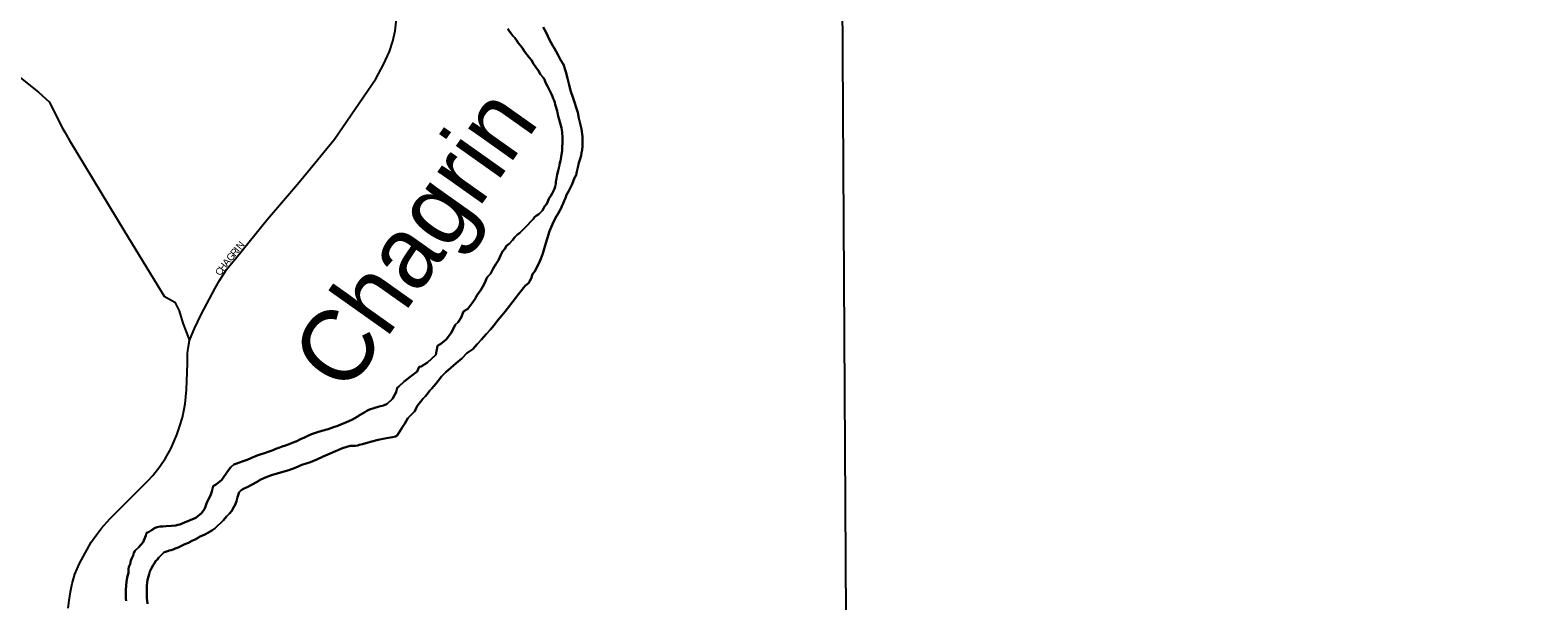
# Model space of a CAD drawing. Extents: x -561 to 1170, y 0 to 846.
# Drawn here: x 450.89 to 479.33, y 259.72 to 270.48 of the extents above; entities that cross this region are included whole.
import ezdxf

# ---------------------------------------------------------------- set-up
doc = ezdxf.new("R2010")
doc.units = 0
for name, color, linetype in [('GM_X_City_Street', 7, 'Continuous'), ('GM_X_City_Street_Text', 7, 'Continuous'), ('GM_X_County', 7, 'Continuous'), ('GM_X_Major_River', 7, 'Continuous'), ('GM_X_Major_River_Text', 7, 'Continuous')]:
    doc.layers.add(name, color=color, linetype=linetype)

msp = doc.modelspace()

# ---------------------------------------------------------------- linework, layer by layer
at = {"layer": 'GM_X_City_Street'}
for points in [[(453.858, 264.202), (453.862, 264.383), (453.87, 264.487), (453.896, 264.627), (453.939, 264.735), (453.99, 264.856), (454.118, 265.122), (454.38, 265.614), (454.464, 265.758), (454.517, 265.848), (454.593, 265.967), (454.782, 266.192), (455.37, 266.916), (455.933, 267.575), (456.171, 267.867), (456.632, 268.428), (457.181, 269.226), (457.414, 269.564), (457.555, 269.833), (457.668, 270.077), (457.732, 270.273), (457.777, 270.47), (457.876, 271.362)], [(445.032, 270.229), (447.563, 270.239), (447.958, 270.215), (448.266, 270.191), (448.531, 270.177), (448.818, 270.168), (449.147, 270.149), (449.542, 270.125), (449.862, 270.036), (450.122, 269.946), (450.29, 269.834), (450.578, 269.69), (450.899, 269.432), (451.046, 269.314), (451.252, 269.126), (451.505, 268.619), (451.542, 268.558), (451.629, 268.414)], [(451.629, 268.414), (452.677, 266.678), (453.421, 265.466), (453.623, 265.349), (453.699, 265.186), (453.773, 264.958), (453.896, 264.627)], [(451.61, 259.585), (451.625, 259.725), (451.65, 259.892), (451.685, 260.047), (451.735, 260.221), (451.822, 260.425), (452.044, 260.825), (452.145, 260.963), (452.239, 261.088), (452.394, 261.265), (452.643, 261.519), (452.956, 261.828), (453.109, 261.981), (453.205, 262.083), (453.336, 262.253), (453.444, 262.41), (453.544, 262.588), (453.66, 262.85), (453.71, 263.002), (453.765, 263.175), (453.791, 263.304), (453.814, 263.432), (453.843, 263.7), (453.855, 264.032), (453.858, 264.202)]]:
    msp.add_lwpolyline(points, dxfattribs=at)
at = {"layer": 'GM_X_County'}
msp.add_lwpolyline([(466.148, 281.711), (466.276, 259.428), (466.313, 253.936), (466.279, 251.796), (466.28, 247.567), (466.28, 245.072), (466.408, 237.742), (466.848, 237.719), (471.546, 237.752), (478.016, 237.883), (478.739, 226.426), (478.848, 224.815), (479.164, 220.147), (479.331, 217.621), (477.752, 217.584), (469.804, 217.395), (466.368, 217.313), (466.37, 216.798), (466.375, 215.749), (466.382, 214.541), (466.407, 209.575)], dxfattribs=at)
at = {"layer": 'GM_X_Major_River'}
for points in [[(459.901, 270.508), (459.928, 270.47), (459.956, 270.421), (459.994, 270.373), (460.033, 270.335), (460.066, 270.292), (460.099, 270.243), (460.137, 270.195), (460.181, 270.141), (460.219, 270.081), (460.263, 270.022), (460.302, 269.962), (460.345, 269.914), (460.384, 269.844), (460.428, 269.784), (460.477, 269.714), (460.516, 269.644), (460.565, 269.59), (460.593, 269.552), (460.615, 269.492), (460.648, 269.422), (460.681, 269.363), (460.709, 269.309), (460.725, 269.271), (460.742, 269.227), (460.758, 269.189), (460.775, 269.152), (460.786, 269.114), (460.797, 269.076), (460.809, 269.038), (460.831, 268.957), (460.837, 268.919), (460.848, 268.859)], [(460.848, 268.859), (460.837, 268.919), (460.831, 268.957), (460.809, 269.038), (460.797, 269.076), (460.786, 269.114), (460.775, 269.152), (460.758, 269.189), (460.742, 269.227), (460.725, 269.271), (460.709, 269.309), (460.681, 269.363), (460.648, 269.422), (460.615, 269.492), (460.593, 269.552), (460.565, 269.59), (460.516, 269.644), (460.477, 269.714), (460.428, 269.784), (460.384, 269.844), (460.345, 269.914), (460.302, 269.962), (460.263, 270.022), (460.219, 270.081), (460.181, 270.141), (460.137, 270.195), (460.099, 270.243), (460.066, 270.292), (460.033, 270.335), (459.994, 270.373), (459.956, 270.421), (459.928, 270.47), (459.901, 270.508)], [(461.008, 267.374), (461.045, 267.439), (461.077, 267.499), (461.109, 267.564), (461.136, 267.624), (461.162, 267.695), (461.189, 267.749), (461.204, 267.814), (461.22, 267.89), (461.241, 267.977), (461.267, 268.053), (461.283, 268.119), (461.293, 268.168), (461.304, 268.227), (461.309, 268.292), (461.308, 268.379), (461.307, 268.477), (461.289, 268.612), (461.267, 268.721), (461.244, 268.824), (461.222, 268.927), (461.127, 269.214), (461.088, 269.322), (461.06, 269.446), (461.026, 269.576), (460.993, 269.696), (460.953, 269.831), (460.898, 269.923), (460.854, 270.009), (460.816, 270.08), (460.783, 270.134), (460.75, 270.188), (460.722, 270.242), (460.689, 270.296), (460.656, 270.366), (460.617, 270.447), (460.568, 270.534)], [(460.568, 270.534), (460.617, 270.447), (460.656, 270.366), (460.689, 270.296), (460.722, 270.242), (460.75, 270.188), (460.783, 270.134), (460.816, 270.08), (460.854, 270.009), (460.898, 269.923), (460.953, 269.831), (460.993, 269.696), (461.026, 269.576), (461.06, 269.446), (461.088, 269.322), (461.127, 269.214), (461.222, 268.927), (461.244, 268.824), (461.267, 268.721), (461.289, 268.612), (461.307, 268.477), (461.308, 268.379), (461.309, 268.292), (461.304, 268.227), (461.293, 268.168), (461.283, 268.119), (461.267, 268.053), (461.241, 267.977), (461.22, 267.89), (461.204, 267.814), (461.189, 267.749), (461.162, 267.695), (461.136, 267.624), (461.109, 267.564), (461.077, 267.499), (461.045, 267.439), (461.008, 267.374)], [(460.848, 268.859), (460.87, 268.794), (460.887, 268.729), (460.904, 268.68), (460.915, 268.637), (460.921, 268.599), (460.927, 268.55), (460.927, 268.518), (460.933, 268.485), (460.933, 268.453), (460.933, 268.426), (460.934, 268.388), (460.934, 268.344), (460.929, 268.29), (460.929, 268.252), (460.924, 268.209), (460.909, 268.095), (460.894, 268.018), (460.883, 267.98), (460.878, 267.937), (460.862, 267.883), (460.852, 267.828), (460.831, 267.758), (460.826, 267.72), (460.821, 267.682), (460.81, 267.622), (460.805, 267.584), (460.795, 267.53), (460.779, 267.491), (460.763, 267.448), (460.736, 267.399), (460.715, 267.355), (460.683, 267.312), (460.662, 267.268), (460.635, 267.208), (460.592, 267.154), (460.555, 267.078), (460.485, 267.012), (460.437, 266.979), (460.404, 266.957), (460.377, 266.919), (460.227, 266.761), (460.179, 266.712), (460.125, 266.662), (460.077, 266.619), (460.034, 266.575), (459.991, 266.52), (459.932, 266.455), (459.878, 266.411), (459.846, 266.357), (459.803, 266.308), (459.771, 266.242), (459.728, 266.144), (459.675, 266.068), (459.627, 265.986), (459.573, 265.888), (459.525, 265.834), (459.498, 265.801), (459.472, 265.73), (459.429, 265.649), (459.386, 265.572), (459.344, 265.518), (459.312, 265.463), (459.285, 265.414), (459.221, 265.327), (459.146, 265.224), (459.065, 265.174), (459.022, 265.065), (458.964, 264.973), (458.91, 264.924), (458.841, 264.777), (458.739, 264.651), (458.636, 264.564), (458.577, 264.531), (458.541, 264.357), (458.385, 264.215), (458.266, 264.138), (458.228, 264.132), (458.191, 264.045), (458.062, 263.942), (457.949, 263.859), (457.847, 263.761), (457.814, 263.739), (457.793, 263.652), (457.724, 263.527), (457.627, 263.434), (457.557, 263.406), (457.476, 263.384), (457.373, 263.351), (457.292, 263.329), (457.244, 263.301), (457.206, 263.279), (457.157, 263.252), (457.114, 263.225), (457.05, 263.181), (456.969, 263.137), (456.844, 263.082), (456.763, 263.049), (456.693, 263.021), (456.612, 262.993), (456.515, 262.96)], [(456.515, 262.96), (456.612, 262.993), (456.693, 263.021), (456.763, 263.049), (456.844, 263.082), (456.969, 263.137), (457.05, 263.181), (457.114, 263.225), (457.157, 263.252), (457.206, 263.279), (457.244, 263.301), (457.292, 263.329), (457.373, 263.351), (457.476, 263.384), (457.557, 263.406), (457.627, 263.434), (457.724, 263.527), (457.793, 263.652), (457.814, 263.739), (457.847, 263.761), (457.949, 263.859), (458.062, 263.942), (458.191, 264.045), (458.228, 264.132), (458.266, 264.138), (458.385, 264.215), (458.541, 264.357), (458.577, 264.531), (458.636, 264.564), (458.739, 264.651), (458.841, 264.777), (458.91, 264.924), (458.964, 264.973), (459.022, 265.065), (459.065, 265.174), (459.146, 265.224), (459.221, 265.327), (459.285, 265.414), (459.312, 265.463), (459.344, 265.518), (459.386, 265.572), (459.429, 265.649), (459.472, 265.73), (459.498, 265.801), (459.525, 265.834), (459.573, 265.888), (459.627, 265.986), (459.675, 266.068), (459.728, 266.144), (459.771, 266.242), (459.803, 266.308), (459.846, 266.357), (459.878, 266.411), (459.932, 266.455), (459.991, 266.52), (460.034, 266.575), (460.077, 266.619), (460.125, 266.662), (460.179, 266.712), (460.227, 266.761), (460.377, 266.919), (460.404, 266.957), (460.437, 266.979), (460.485, 267.012), (460.555, 267.078), (460.592, 267.154), (460.635, 267.208), (460.662, 267.268), (460.683, 267.312), (460.715, 267.355), (460.736, 267.399), (460.763, 267.448), (460.779, 267.491), (460.795, 267.53), (460.805, 267.584), (460.81, 267.622), (460.821, 267.682), (460.826, 267.72), (460.831, 267.758), (460.852, 267.828), (460.862, 267.883), (460.878, 267.937), (460.883, 267.98), (460.894, 268.018), (460.909, 268.095), (460.924, 268.209), (460.929, 268.252), (460.929, 268.29), (460.934, 268.344), (460.934, 268.388), (460.933, 268.426), (460.933, 268.453), (460.933, 268.485), (460.927, 268.518), (460.927, 268.55), (460.921, 268.599), (460.915, 268.637), (460.904, 268.68), (460.887, 268.729), (460.87, 268.794), (460.848, 268.859)], [(454.535, 261.243), (454.594, 261.309), (454.653, 261.369), (454.696, 261.418), (454.728, 261.483), (454.76, 261.533), (454.781, 261.598), (454.802, 261.674), (454.823, 261.734), (454.834, 261.772), (454.872, 261.81), (454.931, 261.837), (454.996, 261.87), (455.077, 261.914), (455.163, 261.958), (455.244, 262.008), (455.341, 262.052), (455.444, 262.09), (455.552, 262.124), (455.66, 262.152), (455.768, 262.185), (455.887, 262.229), (456.017, 262.284), (456.179, 262.334), (456.298, 262.384), (456.416, 262.439), (456.784, 262.598), (456.93, 262.643), (457.027, 262.643), (457.071, 262.649), (457.098, 262.66), (457.162, 262.677), (457.308, 262.716), (457.454, 262.755), (457.611, 262.788), (457.725, 262.805), (457.785, 262.822), (457.817, 262.838), (457.86, 262.909), (457.908, 262.986), (457.961, 263.067), (458.015, 263.165), (458.079, 263.225), (458.117, 263.264), (458.138, 263.291), (458.16, 263.324), (458.17, 263.351), (458.192, 263.389), (458.224, 263.433), (458.261, 263.476), (458.299, 263.531), (458.347, 263.58), (458.401, 263.64), (458.433, 263.684), (458.47, 263.722), (458.503, 263.765), (458.546, 263.809), (458.588, 263.869), (458.653, 263.951), (458.733, 264.033), (458.825, 264.115), (458.927, 264.202), (459.035, 264.29), (459.131, 264.388), (459.239, 264.465), (459.32, 264.557), (459.406, 264.65), (459.491, 264.748), (459.572, 264.836), (459.642, 264.918), (459.711, 265.01), (459.786, 265.098), (459.851, 265.179), (460.049, 265.425), (460.103, 265.501), (460.151, 265.567), (460.194, 265.621), (460.231, 265.659), (460.258, 265.687), (460.296, 265.714), (460.317, 265.752), (460.339, 265.796), (460.37, 265.877), (460.419, 265.943), (460.451, 266.014), (460.488, 266.084), (460.525, 266.166), (460.562, 266.269), (460.599, 266.4), (460.641, 266.546), (460.688, 266.693), (460.742, 266.824), (460.8, 266.944), (460.848, 267.025), (460.891, 267.091), (460.907, 267.123), (460.923, 267.161), (460.944, 267.21), (460.965, 267.265), (460.987, 267.314), (461.008, 267.374)], [(461.008, 267.374), (460.987, 267.314), (460.965, 267.265), (460.944, 267.21), (460.923, 267.161), (460.907, 267.123), (460.891, 267.091), (460.848, 267.025), (460.8, 266.944), (460.742, 266.824), (460.688, 266.693), (460.641, 266.546), (460.599, 266.4), (460.562, 266.269), (460.525, 266.166), (460.488, 266.084), (460.451, 266.014), (460.419, 265.943), (460.37, 265.877), (460.339, 265.796), (460.317, 265.752), (460.296, 265.714), (460.258, 265.687), (460.231, 265.659), (460.194, 265.621), (460.151, 265.567), (460.103, 265.501), (460.049, 265.425), (459.851, 265.179), (459.786, 265.098), (459.711, 265.01), (459.642, 264.918), (459.572, 264.836), (459.491, 264.748), (459.406, 264.65), (459.32, 264.557), (459.239, 264.465), (459.131, 264.388), (459.035, 264.29), (458.927, 264.202), (458.825, 264.115), (458.733, 264.033), (458.653, 263.951), (458.588, 263.869), (458.546, 263.809), (458.503, 263.765), (458.47, 263.722), (458.433, 263.684), (458.401, 263.64), (458.347, 263.58), (458.299, 263.531), (458.261, 263.476), (458.224, 263.433), (458.192, 263.389), (458.17, 263.351), (458.16, 263.324), (458.138, 263.291), (458.117, 263.264), (458.079, 263.225), (458.015, 263.165), (457.961, 263.067), (457.908, 262.986), (457.86, 262.909), (457.817, 262.838), (457.785, 262.822), (457.725, 262.805), (457.611, 262.788), (457.454, 262.755), (457.308, 262.716), (457.162, 262.677), (457.098, 262.66), (457.071, 262.649), (457.027, 262.643), (456.93, 262.643), (456.784, 262.598), (456.416, 262.439), (456.298, 262.384), (456.179, 262.334), (456.017, 262.284), (455.887, 262.229), (455.768, 262.185), (455.66, 262.152), (455.552, 262.124), (455.444, 262.09), (455.341, 262.052), (455.244, 262.008), (455.163, 261.958), (455.077, 261.914), (454.996, 261.87), (454.931, 261.837), (454.872, 261.81), (454.834, 261.772), (454.823, 261.734), (454.802, 261.674), (454.781, 261.598), (454.76, 261.533), (454.728, 261.483), (454.696, 261.418), (454.653, 261.369), (454.594, 261.309), (454.535, 261.243)], [(456.515, 262.96), (456.396, 262.927), (456.293, 262.894), (456.201, 262.86), (456.131, 262.833), (456.066, 262.8), (455.991, 262.767), (455.921, 262.728), (455.834, 262.701), (455.775, 262.673), (455.71, 262.651), (455.645, 262.629), (455.585, 262.607), (455.526, 262.585), (455.456, 262.557), (455.38, 262.529), (455.31, 262.507), (455.25, 262.485), (455.175, 262.458), (455.051, 262.413), (454.986, 262.38), (454.926, 262.358), (454.888, 262.347), (454.861, 262.336), (454.824, 262.32), (454.77, 262.303), (454.732, 262.292), (454.678, 262.243), (454.614, 262.161), (454.507, 262.003), (454.404, 261.921), (454.345, 261.882), (454.319, 261.785), (454.292, 261.708), (454.25, 261.627), (454.234, 261.6), (454.218, 261.556), (454.191, 261.48), (454.175, 261.442), (454.122, 261.371), (454.057, 261.316), (454.014, 261.283), (453.912, 261.239), (453.804, 261.195), (453.717, 261.162), (453.679, 261.151), (453.636, 261.14), (453.555, 261.134), (453.457, 261.128), (453.392, 261.122), (453.338, 261.122), (453.284, 261.11), (453.246, 261.099), (453.181, 261.056), (453.122, 261.017), (453.084, 261.001), (453.074, 260.952), (453.021, 260.827), (452.935, 260.728), (452.87, 260.668), (452.849, 260.625), (452.833, 260.576), (452.812, 260.527), (452.791, 260.478), (452.775, 260.413), (452.754, 260.364), (452.749, 260.315), (452.744, 260.25), (452.723, 260.163), (452.708, 260.081), (452.703, 260.011), (452.698, 259.929), (452.693, 259.853), (452.694, 259.81), (452.694, 259.766), (452.7, 259.718)], [(452.7, 259.718), (452.694, 259.766), (452.694, 259.81), (452.693, 259.853), (452.698, 259.929), (452.703, 260.011), (452.708, 260.081), (452.723, 260.163), (452.744, 260.25), (452.749, 260.315), (452.754, 260.364), (452.775, 260.413), (452.791, 260.478), (452.812, 260.527), (452.833, 260.576), (452.849, 260.625), (452.87, 260.668), (452.935, 260.728), (453.021, 260.827), (453.074, 260.952), (453.084, 261.001), (453.122, 261.017), (453.181, 261.056), (453.246, 261.099), (453.284, 261.11), (453.338, 261.122), (453.392, 261.122), (453.457, 261.128), (453.555, 261.134), (453.636, 261.14), (453.679, 261.151), (453.717, 261.162), (453.804, 261.195), (453.912, 261.239), (454.014, 261.283), (454.057, 261.316), (454.122, 261.371), (454.175, 261.442), (454.191, 261.48), (454.218, 261.556), (454.234, 261.6), (454.25, 261.627), (454.292, 261.708), (454.319, 261.785), (454.345, 261.882), (454.404, 261.921), (454.507, 262.003), (454.614, 262.161), (454.678, 262.243), (454.732, 262.292), (454.77, 262.303), (454.824, 262.32), (454.861, 262.336), (454.888, 262.347), (454.926, 262.358), (454.986, 262.38), (455.051, 262.413), (455.175, 262.458), (455.25, 262.485), (455.31, 262.507), (455.38, 262.529), (455.456, 262.557), (455.526, 262.585), (455.585, 262.607), (455.645, 262.629), (455.71, 262.651), (455.775, 262.673), (455.834, 262.701), (455.921, 262.728), (455.991, 262.767), (456.066, 262.8), (456.131, 262.833), (456.201, 262.86), (456.293, 262.894), (456.396, 262.927), (456.515, 262.96)], [(453.102, 259.666), (453.096, 259.731), (453.09, 259.758), (453.09, 259.791), (453.089, 259.829), (453.089, 259.905), (453.093, 260.002), (453.103, 260.116), (453.124, 260.182), (453.135, 260.225), (453.15, 260.274), (453.177, 260.339), (453.214, 260.394), (453.236, 260.432), (453.262, 260.476), (453.295, 260.503), (453.311, 260.53), (453.418, 260.639), (453.489, 260.656), (453.516, 260.667), (453.553, 260.678), (453.586, 260.689), (453.629, 260.706), (453.683, 260.728), (453.748, 260.755), (453.807, 260.788), (453.877, 260.816), (453.942, 260.849), (454.002, 260.876), (454.099, 260.931), (454.185, 260.97), (454.255, 261.008), (454.32, 261.047), (454.374, 261.085), (454.428, 261.134), (454.481, 261.183), (454.535, 261.243)], [(454.535, 261.243), (454.481, 261.183), (454.428, 261.134), (454.374, 261.085), (454.32, 261.047), (454.255, 261.008), (454.185, 260.97), (454.099, 260.931), (454.002, 260.876), (453.942, 260.849), (453.877, 260.816), (453.807, 260.788), (453.748, 260.755), (453.683, 260.728), (453.629, 260.706), (453.586, 260.689), (453.553, 260.678), (453.516, 260.667), (453.489, 260.656), (453.418, 260.639), (453.311, 260.53), (453.295, 260.503), (453.262, 260.476), (453.236, 260.432), (453.214, 260.394), (453.177, 260.339), (453.15, 260.274), (453.135, 260.225), (453.124, 260.182), (453.103, 260.116), (453.093, 260.002), (453.089, 259.905), (453.089, 259.829), (453.09, 259.791), (453.09, 259.758), (453.096, 259.731), (453.102, 259.666)]]:
    msp.add_lwpolyline(points, dxfattribs=at)

# ---------------------------------------------------------------- texts
at = {"layer": 'GM_X_City_Street_Text'}
for s, rotation, p in [('N', 50.7906, (454.863, 266.332)), ('G', 50.7906, (454.683, 266.111)), ('R', 50.7855, (454.758, 266.203)), ('I', 50.7933, (454.825, 266.286)), ('C', 56.1618, (454.48, 265.837)), ('H', 53.9083, (454.539, 265.924)), ('A', 50.9443, (454.608, 266.019))]:
    msp.add_text(s, height=0.135, rotation=rotation, dxfattribs=at).set_placement(p)
at = {"layer": 'GM_X_Major_River_Text'}
msp.add_text('Chagrin', height=1.3509, rotation=54.6745, dxfattribs=at).set_placement((456.851, 263.586))

doc.saveas('drawing.dxf')
